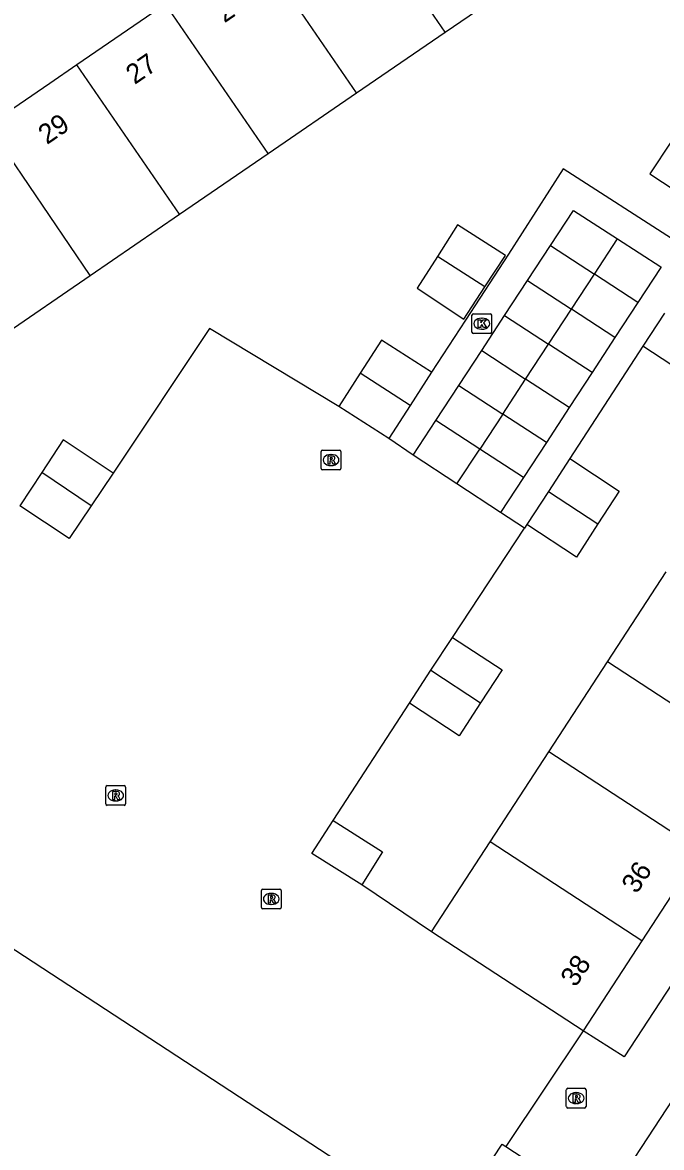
# Model space of a CAD drawing. Extents: x 159280 to 160375, y 384531 to 385872.
# Drawn here: x 159791 to 159823.4, y 385041.5 to 385098.5 of the extents above; entities that cross this region are included whole.
import ezdxf

# ---------------------------------------------------------------- set-up
doc = ezdxf.new("R2010")
doc.units = 0
for name, color, linetype in [('IMGEO_Kolk', 7, 'Continuous'), ('IMGEO_Pand', 7, 'Continuous'), ('IMGEO_Pand_nummerreeks', 7, 'Continuous'), ('IMGEO_Rijbaan_lokaal_open', 7, 'Continuous'), ('IMGEO_Rioolput', 7, 'Continuous'), ('IMGEO_Voetpad_open', 7, 'Continuous')]:
    doc.layers.add(name, color=color, linetype=linetype)

msp = doc.modelspace()

# ---------------------------------------------------------------- linework, layer by layer
at = {"layer": 'IMGEO_Kolk'}
for p, q in [((159813.79, 385082.839), (159813.79, 385083.691)), ((159813.865, 385083.765), (159814.717, 385083.765)), ((159814.278, 385083.545), (159814.303, 385083.545)), ((159814.791, 385083.691), (159814.791, 385082.839)), ((159814.301, 385082.985), (159814.276, 385082.985)), ((159814.717, 385082.765), (159813.865, 385082.765))]:
    msp.add_line(p, q, dxfattribs=at)
for points in [[(159813.79, 385082.839), (159813.79, 385083.691)], [(159813.865, 385083.765), (159814.717, 385083.765)], [(159814.111, 385083.465), (159814.234, 385083.465), (159814.234, 385083.314), (159814.364, 385083.465), (159814.528, 385083.465), (159814.382, 385083.314), (159814.535, 385083.065), (159814.383, 385083.065), (159814.298, 385083.229), (159814.234, 385083.162), (159814.234, 385083.065), (159814.111, 385083.065), (159814.111, 385083.465)], [(159814.791, 385083.691), (159814.791, 385082.839)], [(159814.717, 385082.765), (159813.865, 385082.765)]]:
    msp.add_lwpolyline(points, dxfattribs=at)
for centre, start, end in [((159813.867, 385083.689), 91.552, 178.448), ((159813.867, 385083.689), 91.552, 178.448), ((159814.715, 385083.689), 1.552, 88.448), ((159814.715, 385083.689), 1.552, 88.448), ((159813.867, 385082.841), 181.552, 268.448), ((159813.867, 385082.841), 181.552, 268.448), ((159814.715, 385082.841), 271.552, 358.448), ((159814.715, 385082.841), 271.552, 358.448)]:
    msp.add_arc(centre, 0.0765, start, end, dxfattribs=at)
for centre, major_axis, ratio, start_param, end_param in [((159814.277, 385083.265), (-0.387, 0.002), 0.722429, 4.712389, 7.853982), ((159814.302, 385083.265), (-0.39, 0.002), 0.717154, 1.570796, 4.712389)]:
    msp.add_ellipse(centre, major_axis=major_axis, ratio=ratio, start_param=start_param, end_param=end_param, dxfattribs=at)
at = {"layer": 'IMGEO_Pand'}
for points in [[(159812.438, 385098.04), (159807.231, 385105.624)], [(159807.948, 385094.964), (159802.744, 385102.544)], [(159812.438, 385098.04), (159816.927, 385101.116)], [(159798.257, 385099.464), (159793.771, 385096.383)], [(159803.458, 385091.888), (159798.257, 385099.464)], [(159807.948, 385094.964), (159812.438, 385098.04)], [(159793.771, 385096.383), (159792.401, 385095.443), (159789.274, 385093.317)], [(159798.969, 385088.811), (159793.771, 385096.383)], [(159803.458, 385091.888), (159807.948, 385094.964)], [(159794.444, 385085.711), (159789.274, 385093.317)], [(159823.907, 385092.521), (159822.815, 385090.852), (159825.326, 385089.21)], [(159798.969, 385088.811), (159803.458, 385091.888)], [(159794.444, 385085.711), (159798.969, 385088.811)], [(159817.774, 385087.227), (159818.941, 385089.006), (159821.176, 385087.562)], [(159814.451, 385085.124), (159815.488, 385086.713), (159813.066, 385088.267), (159812.042, 385086.669)], [(159820.001, 385085.772), (159821.176, 385087.562)], [(159821.176, 385087.562), (159823.367, 385086.147), (159823.361, 385086.109), (159822.202, 385084.334)], [(159816.612, 385085.454), (159817.774, 385087.227)], [(159817.774, 385087.227), (159820.001, 385085.772)], [(159812.042, 385086.669), (159811.017, 385085.071), (159813.384, 385083.489), (159814.451, 385085.124)], [(159814.451, 385085.124), (159812.042, 385086.669)], [(159789.955, 385082.635), (159794.444, 385085.711)], [(159818.838, 385084), (159820.001, 385085.772)], [(159822.202, 385084.334), (159820.001, 385085.772)], [(159815.45, 385083.681), (159816.612, 385085.454)], [(159816.612, 385085.454), (159818.838, 385084)], [(159817.675, 385082.227), (159818.838, 385084)], [(159821.042, 385082.56), (159818.838, 385084)], [(159822.202, 385084.334), (159821.042, 385082.56)], [(159814.287, 385081.908), (159815.45, 385083.681)], [(159815.45, 385083.681), (159817.675, 385082.227)], [(159823.545, 385083.79), (159822.449, 385082.122)], [(159811.746, 385080.799), (159809.205, 385082.432), (159808.131, 385080.756)], [(159816.512, 385080.455), (159817.675, 385082.227)], [(159819.883, 385080.785), (159817.675, 385082.227)], [(159821.042, 385082.56), (159819.883, 385080.785)], [(159813.125, 385080.135), (159814.287, 385081.908)], [(159814.287, 385081.908), (159816.512, 385080.455)], [(159826.043, 385082.149), (159824.956, 385080.478), (159822.449, 385082.122)], [(159808.131, 385080.756), (159807.047, 385079.064)], [(159810.662, 385079.121), (159808.131, 385080.756)], [(159811.746, 385080.799), (159810.662, 385079.121)], [(159819.883, 385080.785), (159818.723, 385079.01)], [(159811.962, 385078.363), (159813.125, 385080.135)], [(159813.125, 385080.135), (159815.349, 385078.683)], [(159815.349, 385078.683), (159816.512, 385080.455)], [(159818.723, 385079.01), (159816.512, 385080.455)], [(159809.577, 385077.443), (159807.047, 385079.064)], [(159810.662, 385079.121), (159809.577, 385077.443)], [(159818.723, 385079.01), (159817.564, 385077.235)], [(159810.806, 385076.599), (159811.962, 385078.363)], [(159814.186, 385076.91), (159811.962, 385078.363)], [(159815.349, 385078.683), (159814.186, 385076.91)], [(159817.564, 385077.235), (159815.349, 385078.683)], [(159795.603, 385075.688), (159793.065, 385077.375), (159791.982, 385075.724)], [(159817.564, 385077.235), (159816.404, 385075.461)], [(159813.026, 385075.142), (159810.806, 385076.599)], [(159813.026, 385075.142), (159814.186, 385076.91)], [(159816.404, 385075.461), (159814.186, 385076.91)], [(159758.939, 385075.975), (159757.257, 385073.372), (159759.826, 385071.675), (159812.424, 385037.26), (159815.331, 385041.68), (159815.513, 385041.56)], [(159818.759, 385076.43), (159817.665, 385074.757)], [(159818.759, 385076.43), (159821.259, 385074.771), (159820.18, 385073.113)], [(159791.982, 385075.724), (159790.871, 385074.03)], [(159794.492, 385074.036), (159791.982, 385075.724)], [(159795.603, 385075.688), (159794.492, 385074.036)], [(159816.404, 385075.461), (159815.245, 385073.686)], [(159815.245, 385073.686), (159813.026, 385075.142)], [(159817.665, 385074.757), (159816.572, 385073.084)], [(159817.665, 385074.757), (159820.18, 385073.113)], [(159794.492, 385074.036), (159793.381, 385072.384), (159790.871, 385074.03)], [(159820.18, 385073.113), (159819.088, 385071.435), (159816.572, 385073.084)], [(159820.662, 385066.12), (159823.639, 385070.681)], [(159811.713, 385065.695), (159812.807, 385067.362)], [(159812.807, 385067.362), (159815.321, 385065.712), (159814.233, 385064.041)], [(159810.619, 385064.027), (159811.713, 385065.695)], [(159811.713, 385065.695), (159814.233, 385064.041)], [(159817.686, 385061.559), (159820.662, 385066.12)], [(159828.362, 385061.096), (159820.662, 385066.12)], [(159814.233, 385064.041), (159813.15, 385062.376), (159810.619, 385064.027)], [(159814.71, 385056.999), (159817.686, 385061.559)], [(159825.382, 385056.538), (159817.686, 385061.559)], [(159808.202, 385054.825), (159805.679, 385056.404), (159806.75, 385058.089)], [(159806.75, 385058.089), (159809.257, 385056.496), (159808.202, 385054.825)], [(159811.734, 385052.438), (159814.71, 385056.999)], [(159822.402, 385051.98), (159814.71, 385056.999)], [(159825.382, 385056.538), (159822.402, 385051.98)], [(159819.421, 385047.421), (159811.734, 385052.438)], [(159822.402, 385051.98), (159819.421, 385047.421)], [(159815.513, 385041.56), (159817.654, 385040.152), (159809.183, 385027.223)]]:
    msp.add_lwpolyline(points, dxfattribs=at)
at = {"layer": 'IMGEO_Rijbaan_lokaal_open'}
for points in [[(159807.047, 385079.064), (159800.492, 385083.021), (159795.603, 385075.688)], [(159810.806, 385076.599), (159809.577, 385077.443)], [(159816.448, 385072.896), (159815.245, 385073.686)], [(159812.807, 385067.362), (159816.448, 385072.896)], [(159806.75, 385058.089), (159810.619, 385064.027)], [(159811.734, 385052.438), (159808.202, 385054.825)], [(159819.421, 385047.421), (159815.513, 385041.56)]]:
    msp.add_lwpolyline(points, dxfattribs=at)
at = {"layer": 'IMGEO_Rioolput'}
for p, q in [((159806.148, 385075.928), (159806.148, 385076.78)), ((159806.223, 385076.854), (159807.075, 385076.854)), ((159806.636, 385076.634), (159806.661, 385076.634)), ((159807.149, 385076.78), (159807.149, 385075.928)), ((159806.659, 385076.074), (159806.634, 385076.074)), ((159807.075, 385075.854), (159806.223, 385075.854)), ((159795.235, 385058.926), (159795.235, 385059.778)), ((159795.31, 385059.852), (159796.162, 385059.852)), ((159795.723, 385059.632), (159795.748, 385059.632)), ((159796.236, 385059.778), (159796.236, 385058.926)), ((159796.162, 385058.852), (159795.31, 385058.852)), ((159795.746, 385059.072), (159795.721, 385059.072)), ((159803.12, 385053.681), (159803.12, 385054.533)), ((159803.195, 385054.607), (159804.047, 385054.607)), ((159803.608, 385054.387), (159803.633, 385054.387)), ((159804.121, 385054.533), (159804.121, 385053.681)), ((159803.631, 385053.827), (159803.606, 385053.827)), ((159804.047, 385053.607), (159803.195, 385053.607)), ((159818.576, 385043.585), (159818.576, 385044.437)), ((159818.651, 385044.511), (159819.503, 385044.511)), ((159819.064, 385044.291), (159819.089, 385044.291)), ((159819.577, 385044.437), (159819.577, 385043.585)), ((159819.503, 385043.511), (159818.651, 385043.511)), ((159819.087, 385043.731), (159819.062, 385043.731))]:
    msp.add_line(p, q, dxfattribs=at)
for points in [[(159806.148, 385075.928), (159806.148, 385076.78)], [(159806.223, 385076.854), (159807.075, 385076.854)], [(159806.737, 385076.552), (159806.485, 385076.554), (159806.485, 385076.154)], [(159807.149, 385076.78), (159807.149, 385075.928)], [(159806.485, 385076.154), (159806.609, 385076.154), (159806.609, 385076.316), (159806.62, 385076.316)], [(159806.663, 385076.473), (159806.609, 385076.473), (159806.609, 385076.392)], [(159806.609, 385076.392), (159806.661, 385076.392)], [(159806.667, 385076.287), (159806.738, 385076.154), (159806.878, 385076.154), (159806.813, 385076.28)], [(159807.075, 385075.854), (159806.223, 385075.854)], [(159795.235, 385058.926), (159795.235, 385059.778)], [(159795.31, 385059.852), (159796.162, 385059.852)], [(159795.824, 385059.55), (159795.572, 385059.552), (159795.572, 385059.152)], [(159795.75, 385059.471), (159795.696, 385059.471), (159795.696, 385059.39)], [(159796.236, 385059.778), (159796.236, 385058.926)], [(159796.162, 385058.852), (159795.31, 385058.852)], [(159795.572, 385059.152), (159795.696, 385059.152), (159795.696, 385059.314), (159795.707, 385059.314)], [(159795.696, 385059.39), (159795.748, 385059.39)], [(159795.754, 385059.285), (159795.825, 385059.152), (159795.965, 385059.152), (159795.9, 385059.278)], [(159803.12, 385053.681), (159803.12, 385054.533)], [(159803.195, 385054.607), (159804.047, 385054.607)], [(159803.709, 385054.305), (159803.457, 385054.307), (159803.457, 385053.907)], [(159804.121, 385054.533), (159804.121, 385053.681)], [(159803.457, 385053.907), (159803.581, 385053.907), (159803.581, 385054.069), (159803.592, 385054.069)], [(159803.635, 385054.226), (159803.581, 385054.226), (159803.581, 385054.145)], [(159803.581, 385054.145), (159803.633, 385054.145)], [(159803.639, 385054.04), (159803.71, 385053.907), (159803.85, 385053.907), (159803.785, 385054.033)], [(159804.047, 385053.607), (159803.195, 385053.607)], [(159818.576, 385043.585), (159818.576, 385044.437)], [(159818.651, 385044.511), (159819.503, 385044.511)], [(159819.165, 385044.209), (159818.913, 385044.211), (159818.913, 385043.811)], [(159819.091, 385044.13), (159819.037, 385044.13), (159819.037, 385044.049)], [(159819.037, 385044.049), (159819.089, 385044.049)], [(159819.577, 385044.437), (159819.577, 385043.585)], [(159819.503, 385043.511), (159818.651, 385043.511)], [(159818.913, 385043.811), (159819.037, 385043.811), (159819.037, 385043.973), (159819.048, 385043.973)], [(159819.095, 385043.944), (159819.166, 385043.811), (159819.306, 385043.811), (159819.241, 385043.937)]]:
    msp.add_lwpolyline(points, dxfattribs=at)
for centre, radius, start, end in [((159806.225, 385076.778), 0.0765, 91.552, 178.448), ((159806.225, 385076.778), 0.0765, 91.552, 178.448), ((159806.736, 385076.442), 0.109, 350.3612, 89.416), ((159807.073, 385076.778), 0.0765, 1.552, 88.448), ((159807.073, 385076.778), 0.0765, 1.552, 88.448), ((159806.619, 385076.263), 0.0533, 26.0293, 88.6989), ((159806.645, 385076.581), 0.19, 274.7715, 282.9687), ((159806.669, 385076.377), 0.0964, 77.0061, 93.1865), ((159806.683, 385076.434), 0.0378, 276.6634, 79.6772), ((159806.734, 385076.442), 0.112, 277.5842, 350.9817), ((159806.718, 385076.227), 0.108, 29.5134, 73.7905), ((159806.225, 385075.93), 0.0765, 181.552, 268.448), ((159806.225, 385075.93), 0.0765, 181.552, 268.448), ((159807.073, 385075.93), 0.0765, 271.552, 358.448), ((159807.073, 385075.93), 0.0765, 271.552, 358.448), ((159795.312, 385059.776), 0.0765, 91.552, 178.448), ((159795.312, 385059.776), 0.0765, 91.552, 178.448), ((159795.756, 385059.375), 0.0964, 77.0061, 93.1865), ((159795.77, 385059.432), 0.0378, 276.6634, 79.6772), ((159795.823, 385059.44), 0.109, 350.3612, 89.416), ((159795.821, 385059.44), 0.112, 277.5842, 350.9817), ((159796.16, 385059.776), 0.0765, 1.552, 88.448), ((159796.16, 385059.776), 0.0765, 1.552, 88.448), ((159795.312, 385058.928), 0.0765, 181.552, 268.448), ((159795.312, 385058.928), 0.0765, 181.552, 268.448), ((159795.706, 385059.261), 0.0533, 26.0293, 88.6989), ((159795.732, 385059.579), 0.19, 274.7715, 282.9687), ((159795.805, 385059.225), 0.108, 29.5134, 73.7905), ((159796.16, 385058.928), 0.0765, 271.552, 358.448), ((159796.16, 385058.928), 0.0765, 271.552, 358.448), ((159803.197, 385054.531), 0.0765, 91.552, 178.448), ((159803.197, 385054.531), 0.0765, 91.552, 178.448), ((159803.708, 385054.195), 0.109, 350.3612, 89.416), ((159804.045, 385054.531), 0.0765, 1.552, 88.448), ((159804.045, 385054.531), 0.0765, 1.552, 88.448), ((159803.591, 385054.016), 0.0533, 26.0293, 88.6989), ((159803.617, 385054.334), 0.19, 274.7715, 282.9687), ((159803.641, 385054.13), 0.0964, 77.0061, 93.1865), ((159803.655, 385054.187), 0.0378, 276.6634, 79.6772), ((159803.706, 385054.195), 0.112, 277.5842, 350.9817), ((159803.69, 385053.98), 0.108, 29.5134, 73.7905), ((159803.197, 385053.683), 0.0765, 181.552, 268.448), ((159803.197, 385053.683), 0.0765, 181.552, 268.448), ((159804.045, 385053.683), 0.0765, 271.552, 358.448), ((159804.045, 385053.683), 0.0765, 271.552, 358.448), ((159818.653, 385044.435), 0.0765, 91.552, 178.448), ((159818.653, 385044.435), 0.0765, 91.552, 178.448), ((159819.073, 385044.238), 0.19, 274.7715, 282.9687), ((159819.097, 385044.034), 0.0964, 77.0061, 93.1865), ((159819.111, 385044.091), 0.0378, 276.6634, 79.6772), ((159819.164, 385044.099), 0.109, 350.3612, 89.416), ((159819.162, 385044.099), 0.112, 277.5842, 350.9817), ((159819.501, 385044.435), 0.0765, 1.552, 88.448), ((159819.501, 385044.435), 0.0765, 1.552, 88.448), ((159818.653, 385043.587), 0.0765, 181.552, 268.448), ((159818.653, 385043.587), 0.0765, 181.552, 268.448), ((159819.047, 385043.92), 0.0533, 26.0293, 88.6989), ((159819.146, 385043.884), 0.108, 29.5134, 73.7905), ((159819.501, 385043.587), 0.0765, 271.552, 358.448), ((159819.501, 385043.587), 0.0765, 271.552, 358.448)]:
    msp.add_arc(centre, radius, start, end, dxfattribs=at)
for centre, major_axis, ratio, start_param, end_param in [((159806.635, 385076.354), (-0.387, 0.002), 0.722429, 4.712389, 7.853982), ((159806.66, 385076.354), (-0.39, 0.002), 0.717154, 1.570796, 4.712389), ((159795.722, 385059.352), (-0.387, 0.002), 0.722429, 4.712389, 7.853982), ((159795.747, 385059.352), (-0.39, 0.002), 0.717154, 1.570796, 4.712389), ((159803.607, 385054.107), (-0.387, 0.002), 0.722429, 4.712389, 7.853982), ((159803.632, 385054.107), (-0.39, 0.002), 0.717154, 1.570796, 4.712389), ((159819.063, 385044.011), (-0.387, 0.002), 0.722429, 4.712389, 7.853982), ((159819.088, 385044.011), (-0.39, 0.002), 0.717154, 1.570796, 4.712389)]:
    msp.add_ellipse(centre, major_axis=major_axis, ratio=ratio, start_param=start_param, end_param=end_param, dxfattribs=at)
at = {"layer": 'IMGEO_Voetpad_open'}
for points in [[(159879.125, 385130.58), (159861.509, 385103.606), (159859.27, 385102.871), (159858.834, 385103.137), (159856.255, 385099.209), (159821.511, 385046.099), (159819.421, 385047.421)], [(159825.326, 385089.21), (159824.151, 385087.432), (159818.42, 385091.119), (159815.648, 385086.784), (159813.472, 385083.443), (159811.746, 385080.799)], [(159822.449, 385082.122), (159818.759, 385076.43)], [(159816.572, 385073.084), (159816.448, 385072.896)], [(159820.999, 385037.432), (159820.1, 385038.028), (159824.31, 385044.446), (159825.237, 385043.891)]]:
    msp.add_lwpolyline(points, dxfattribs=at)

# ---------------------------------------------------------------- texts
at = {"layer": 'IMGEO_Pand_nummerreeks'}
for s, rotation, p in [('25', 34.4691, (159801.247, 385098.484)), ('27', 34.4691, (159796.695, 385095.358)), ('29', 34.2056, (159792.248, 385092.316)), ('36', 56.8202, (159822.143, 385054.326)), ('38', 56.8202, (159819.048, 385049.592))]:
    msp.add_text(s, height=1, rotation=rotation, dxfattribs=at).set_placement(p)

doc.saveas('drawing.dxf')
